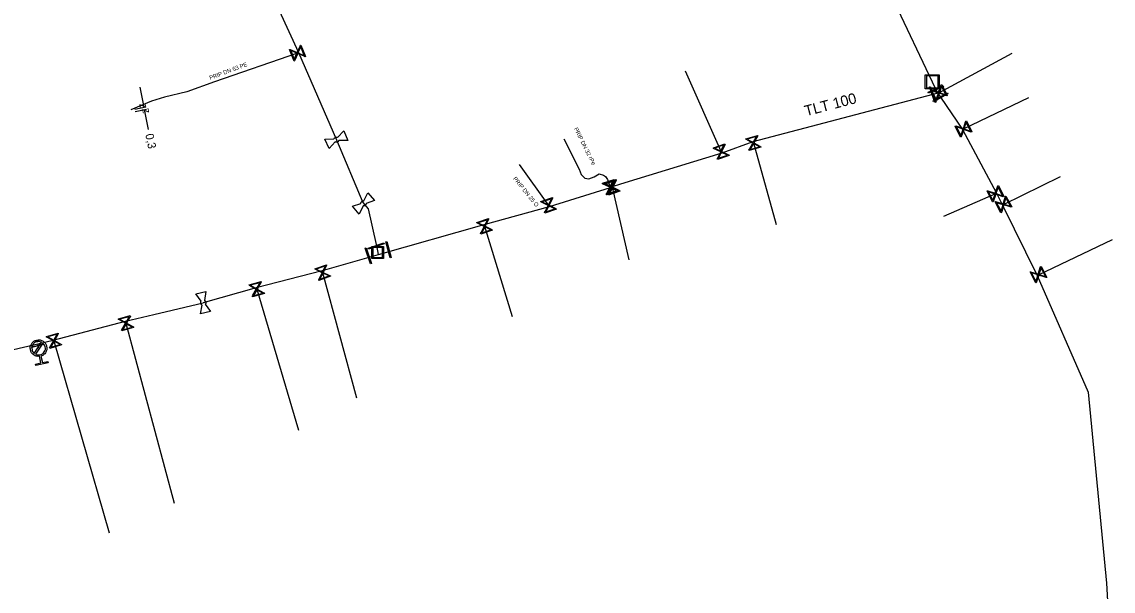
# Model space of a CAD drawing. Extents: x -643544 to -637295, y -1119190 to -1111715.
# Drawn here: x -641198.5 to -641065.3, y -1113686.4 to -1113616.9 of the extents above; entities that cross this region are included whole.
import ezdxf

# ---------------------------------------------------------------- set-up
doc = ezdxf.new("R2010")
doc.units = 0
for name, color, linetype in [('Default', 7, 'Continuous'), ('VP Hydrant', 7, 'Continuous'), ('VP Kótování', 7, 'Continuous'), ('VP Lomový bod', 7, 'Continuous'), ('VP Popis přípojky', 7, 'Continuous'), ('VP Přípojka', 7, 'Continuous'), ('VP Řad', 7, 'Continuous'), ('VP Řad - popis', 7, 'Continuous'), ('VP Šachta', 7, 'Continuous'), ('VP Šoupě', 7, 'Continuous')]:
    doc.layers.add(name, color=color, linetype=linetype)

msp = doc.modelspace()

# ---------------------------------------------------------------- linework, layer by layer
at = {"layer": 'Default'}
for points in [[(-641160.39, -1113631.23), (-641160.37, -1113631.18), (-641160.34, -1113631.13), (-641160.29, -1113631.07), (-641160.21, -1113631.03), (-641160.14, -1113631), (-641160.05, -1113631.01), (-641160, -1113631.01), (-641159.95, -1113631.04)], [(-641159.79, -1113631.41), (-641159.81, -1113631.46), (-641159.84, -1113631.51), (-641159.89, -1113631.57), (-641159.97, -1113631.61), (-641160.04, -1113631.64), (-641160.12, -1113631.63), (-641160.18, -1113631.62), (-641160.23, -1113631.6)], [(-641157.1, -1113639.09), (-641157.1, -1113639.04), (-641157.08, -1113638.99), (-641157.05, -1113638.91), (-641156.99, -1113638.86), (-641156.93, -1113638.8), (-641156.84, -1113638.78), (-641156.79, -1113638.77), (-641156.74, -1113638.78)], [(-641156.47, -1113639.09), (-641156.47, -1113639.14), (-641156.49, -1113639.19), (-641156.51, -1113639.27), (-641156.58, -1113639.32), (-641156.64, -1113639.38), (-641156.72, -1113639.4), (-641156.77, -1113639.41), (-641156.83, -1113639.4)], [(-641176.47, -1113651.49), (-641176.52, -1113651.46), (-641176.56, -1113651.42), (-641176.62, -1113651.36), (-641176.63, -1113651.28), (-641176.65, -1113651.2), (-641176.63, -1113651.12), (-641176.62, -1113651.07), (-641176.58, -1113651.03)], [(-641176.19, -1113650.93), (-641176.14, -1113650.96), (-641176.1, -1113650.99), (-641176.05, -1113651.06), (-641176.03, -1113651.14), (-641176.01, -1113651.22), (-641176.03, -1113651.3), (-641176.05, -1113651.35), (-641176.08, -1113651.39)], [(-641196.3, -1113657.75), (-641196.66, -1113657.8), (-641196.97, -1113657.6), (-641197.31, -1113657.37), (-641197.4, -1113656.96), (-641197.48, -1113656.56), (-641197.26, -1113656.21), (-641197.03, -1113655.87), (-641196.62, -1113655.78), (-641196.22, -1113655.7), (-641195.87, -1113655.92), (-641195.53, -1113656.15), (-641195.44, -1113656.55), (-641195.36, -1113656.96), (-641195.58, -1113657.31), (-641195.78, -1113657.62), (-641196.13, -1113657.72)], [(-641196.05, -1113656.03), (-641196.3, -1113655.91), (-641196.58, -1113655.97), (-641196.91, -1113656.03), (-641197.1, -1113656.32), (-641197.28, -1113656.6), (-641197.21, -1113656.93), (-641197.15, -1113657.21), (-641196.94, -1113657.39)], [(-641196.79, -1113657.49), (-641196.54, -1113657.62), (-641196.25, -1113657.56), (-641195.92, -1113657.49), (-641195.74, -1113657.21), (-641195.55, -1113656.93), (-641195.62, -1113656.59), (-641195.68, -1113656.31), (-641195.9, -1113656.13)]]:
    msp.add_open_spline(points, degree=3, dxfattribs=at)
at = {"layer": 'VP Hydrant'}
for points in [[(-641196.94, -1113657.39), (-641196.05, -1113656.03)], [(-641195.9, -1113656.13), (-641196.79, -1113657.49)], [(-641196.13, -1113657.72), (-641195.96, -1113658.52), (-641195.28, -1113658.38), (-641195.24, -1113658.56), (-641196.77, -1113658.88), (-641196.81, -1113658.7), (-641196.14, -1113658.56), (-641196.3, -1113657.75)]]:
    msp.add_lwpolyline(points, dxfattribs=at)
at = {"layer": 'VP Kótování'}
for points in [[(-641184.06, -1113624.9), (-641183.57, -1113627.35)], [(-641184.69, -1113627.58), (-641183.32, -1113627.3)], [(-641184.63, -1113627.87), (-641183.26, -1113627.59)], [(-641183.01, -1113630.09), (-641183.51, -1113627.64)]]:
    msp.add_lwpolyline(points, dxfattribs=at)
at = {"layer": 'VP Lomový bod'}
for points in [[(-641160.23, -1113631.6), (-641160.99, -1113632.39), (-641161.49, -1113631.24), (-641160.39, -1113631.23)], [(-641159.95, -1113631.04), (-641159.19, -1113630.25)], [(-641159.19, -1113630.25), (-641158.69, -1113631.4), (-641159.79, -1113631.41)], [(-641156.74, -1113638.78), (-641156.26, -1113637.79)], [(-641156.26, -1113637.79), (-641155.43, -1113638.73), (-641156.47, -1113639.09)], [(-641156.83, -1113639.4), (-641157.31, -1113640.39), (-641158.13, -1113639.45), (-641157.1, -1113639.09)], [(-641177.23, -1113650.14), (-641176.01, -1113649.85), (-641176.19, -1113650.93)], [(-641176.58, -1113651.03), (-641177.23, -1113650.14)], [(-641176.08, -1113651.39), (-641175.43, -1113652.28), (-641176.65, -1113652.57), (-641176.47, -1113651.49)]]:
    msp.add_lwpolyline(points, dxfattribs=at)
at = {"layer": 'VP Přípojka'}
for points in [[(-641164.7, -1113620.68), (-641164.84, -1113620.75), (-641174.97, -1113624.26), (-641178.32, -1113625.5), (-641181.05, -1113626.15), (-641182.66, -1113626.61), (-641185.18, -1113627.68)], [(-641086.75, -1113625.65), (-641086.6, -1113625.6), (-641077.67, -1113620.75)], [(-641113.09, -1113632.97), (-641113.16, -1113632.78), (-641117.52, -1113622.95)], [(-641083.73, -1113630.06), (-641083.6, -1113630.01), (-641075.65, -1113626.17)], [(-641132.36, -1113631.2), (-641130.5, -1113634.93), (-641130.25, -1113635.55), (-641129.79, -1113636.01), (-641129.31, -1113636.1), (-641128.66, -1113635.85), (-641128.05, -1113635.5), (-641127.52, -1113635.63), (-641127.28, -1113635.81), (-641127.01, -1113636.19), (-641126.69, -1113637.11), (-641126.68, -1113637.18)], [(-641109.31, -1113631.58), (-641109.23, -1113631.72), (-641106.47, -1113641.66)], [(-641137.79, -1113634.33), (-641134.21, -1113639.33), (-641134.15, -1113639.52)], [(-641078.85, -1113639.32), (-641078.73, -1113639.22), (-641071.77, -1113635.81)], [(-641126.47, -1113637.07), (-641126.45, -1113637.13), (-641124.44, -1113645.96)], [(-641079.58, -1113637.86), (-641079.7, -1113637.92), (-641086.03, -1113640.7)], [(-641142.1, -1113641.69), (-641142.02, -1113641.89), (-641138.65, -1113652.88)], [(-641074.6, -1113647.89), (-641074.46, -1113647.79), (-641065.41, -1113643.48)], [(-641161.84, -1113647.33), (-641161.77, -1113647.53), (-641157.63, -1113662.81)], [(-641169.87, -1113649.41), (-641169.8, -1113649.56), (-641164.71, -1113666.76)], [(-641185.8, -1113653.47), (-641185.76, -1113653.71), (-641179.89, -1113675.68)], [(-641196.49, -1113656.23), (-641196.52, -1113656.45), (-641196.42, -1113656.76)], [(-641194.66, -1113655.79), (-641194.54, -1113655.85), (-641187.8, -1113679.27)]]:
    msp.add_lwpolyline(points, dxfattribs=at)
at = {"layer": 'VP Řad'}
for points in [[(-641123.31, -1113550.55), (-641122.89, -1113551.61), (-641122.47, -1113552.68), (-641120.08, -1113557.99), (-641115.55, -1113567.14), (-641113.54, -1113571.19), (-641108.95, -1113580.2), (-641100.08, -1113597.89), (-641096.91, -1113604.5), (-641093.94, -1113610.7), (-641092.01, -1113614.59), (-641087.41, -1113624.25), (-641086.98, -1113625.18), (-641086.75, -1113625.65), (-641086.41, -1113626.15), (-641083.73, -1113630.06), (-641079.58, -1113637.86), (-641078.85, -1113639.32), (-641074.6, -1113647.89)], [(-641172.74, -1113603.22), (-641164.7, -1113620.68), (-641160.09, -1113631.32), (-641156.88, -1113638.98), (-641156.2, -1113639.75), (-641155.26, -1113644.1), (-641155.22, -1113644.29), (-641155.05, -1113645.08), (-641154.99, -1113645.37)], [(-641086.75, -1113625.65), (-641087.35, -1113625.81), (-641109.31, -1113631.58), (-641113.09, -1113632.97), (-641125.43, -1113636.75), (-641126.47, -1113637.07), (-641126.68, -1113637.18), (-641134.15, -1113639.52), (-641142.1, -1113641.69), (-641154.99, -1113645.37), (-641161.84, -1113647.33), (-641169.87, -1113649.41), (-641176.33, -1113651.21)], [(-641074.6, -1113647.89), (-641068.41, -1113662.11), (-641066.15, -1113685.45), (-641065.45, -1113697.85), (-641065.34, -1113698.16)], [(-641282.9, -1113672.75), (-641280.66, -1113672.38), (-641250.09, -1113667.3), (-641220.64, -1113661.42), (-641217.31, -1113660.76), (-641203.7, -1113657.89), (-641196.49, -1113656.23), (-641194.66, -1113655.79), (-641185.8, -1113653.47), (-641182.38, -1113652.65), (-641176.33, -1113651.21)]]:
    msp.add_lwpolyline(points, dxfattribs=at)
at = {"layer": 'VP Šachta'}
for points in [[(-641086.56, -1113623.39), (-641086.56, -1113625.13), (-641088.26, -1113625.13), (-641088.26, -1113623.39), (-641086.56, -1113623.39)], [(-641088.12, -1113623.53), (-641088.12, -1113624.98), (-641086.71, -1113624.98), (-641086.71, -1113623.53), (-641088.12, -1113623.53)], [(-641154.34, -1113644.36), (-641154.34, -1113645.81), (-641155.76, -1113645.81), (-641155.76, -1113644.36), (-641154.34, -1113644.36)], [(-641155.64, -1113644.48), (-641155.64, -1113645.69), (-641154.46, -1113645.69), (-641154.46, -1113644.48), (-641155.64, -1113644.48)]]:
    msp.add_lwpolyline(points, dxfattribs=at)
at = {"layer": 'VP Šoupě'}
for points in [[(-641164.42, -1113619.78), (-641163.86, -1113621.17), (-641163.93, -1113621.19), (-641164.04, -1113621.14), (-641164.81, -1113620.81), (-641165.2, -1113621.7), (-641165.26, -1113621.72), (-641165.81, -1113620.33), (-641165.75, -1113620.31), (-641164.86, -1113620.69), (-641164.53, -1113619.92), (-641164.48, -1113619.8), (-641164.42, -1113619.78)], [(-641165.23, -1113621.55), (-641164.9, -1113620.77), (-641165.67, -1113620.44), (-641165.23, -1113621.55)], [(-641164.45, -1113619.96), (-641164.78, -1113620.73), (-641164.01, -1113621.06), (-641164.45, -1113619.96)], [(-641086.26, -1113624.59), (-641085.59, -1113625.94), (-641085.65, -1113625.97), (-641085.77, -1113625.92), (-641086.57, -1113625.66), (-641086.88, -1113626.58), (-641086.94, -1113626.61), (-641087.6, -1113625.26), (-641087.55, -1113625.23), (-641086.63, -1113625.54), (-641086.36, -1113624.75), (-641086.32, -1113624.62), (-641086.26, -1113624.59)], [(-641086.03, -1113624.84), (-641087.87, -1113625.63), (-641087.92, -1113625.51), (-641086.08, -1113624.73), (-641086.03, -1113624.84)], [(-641087.62, -1113624.85), (-641086.96, -1113626.73), (-641087.08, -1113626.77), (-641087.74, -1113624.89), (-641087.62, -1113624.85)], [(-641086.92, -1113626.43), (-641086.65, -1113625.63), (-641087.45, -1113625.36), (-641086.92, -1113626.43)], [(-641085.5, -1113625.73), (-641087.25, -1113626.69), (-641087.31, -1113626.58), (-641085.56, -1113625.62), (-641085.5, -1113625.73)], [(-641086.28, -1113624.78), (-641086.54, -1113625.57), (-641085.75, -1113625.84), (-641086.28, -1113624.78)], [(-641083.24, -1113629.01), (-641082.6, -1113630.37), (-641082.66, -1113630.4), (-641082.78, -1113630.35), (-641083.57, -1113630.07), (-641083.9, -1113630.98), (-641083.96, -1113631.01), (-641084.6, -1113629.65), (-641084.54, -1113629.62), (-641083.62, -1113629.95), (-641083.34, -1113629.16), (-641083.3, -1113629.04), (-641083.24, -1113629.01)], [(-641083.94, -1113630.83), (-641083.65, -1113630.04), (-641084.45, -1113629.75), (-641083.94, -1113630.83)], [(-641083.26, -1113629.19), (-641083.54, -1113629.98), (-641082.75, -1113630.27), (-641083.26, -1113629.19)], [(-641108.31, -1113632.24), (-641109.75, -1113632.64), (-641109.77, -1113632.58), (-641109.7, -1113632.47), (-641109.29, -1113631.74), (-641110.14, -1113631.26), (-641110.15, -1113631.2), (-641108.71, -1113630.8), (-641108.69, -1113630.86), (-641109.17, -1113631.7), (-641108.44, -1113632.12), (-641108.32, -1113632.18), (-641108.31, -1113632.24)], [(-641109.98, -1113631.25), (-641109.25, -1113631.66), (-641108.83, -1113630.93), (-641109.98, -1113631.25)], [(-641112.2, -1113633.24), (-641113.62, -1113633.73), (-641113.64, -1113633.67), (-641113.58, -1113633.56), (-641113.22, -1113632.8), (-641114.09, -1113632.38), (-641114.11, -1113632.32), (-641112.7, -1113631.82), (-641112.68, -1113631.89), (-641113.1, -1113632.76), (-641112.34, -1113633.12), (-641112.23, -1113633.18), (-641112.2, -1113633.24)], [(-641113.94, -1113632.36), (-641113.18, -1113632.72), (-641112.82, -1113631.96), (-641113.94, -1113632.36)], [(-641108.48, -1113632.19), (-641109.21, -1113631.78), (-641109.62, -1113632.51), (-641108.48, -1113632.19)], [(-641112.38, -1113633.2), (-641113.14, -1113632.84), (-641113.5, -1113633.59), (-641112.38, -1113633.2)], [(-641125.74, -1113637.58), (-641127.16, -1113638.06), (-641127.18, -1113638), (-641127.12, -1113637.88), (-641126.75, -1113637.13), (-641127.62, -1113636.7), (-641127.64, -1113636.64), (-641126.22, -1113636.16), (-641126.2, -1113636.22), (-641126.63, -1113637.09), (-641125.88, -1113637.46), (-641125.76, -1113637.52), (-641125.74, -1113637.58)], [(-641127.47, -1113636.68), (-641126.71, -1113637.05), (-641126.34, -1113636.3), (-641127.47, -1113636.68)], [(-641125.5, -1113637.6), (-641126.92, -1113638.08), (-641126.94, -1113638.02), (-641126.88, -1113637.9), (-641126.51, -1113637.15), (-641127.38, -1113636.72), (-641127.4, -1113636.66), (-641125.98, -1113636.18), (-641125.96, -1113636.24), (-641126.39, -1113637.11), (-641125.64, -1113637.48), (-641125.52, -1113637.54), (-641125.5, -1113637.6)], [(-641127.23, -1113636.7), (-641126.47, -1113637.07), (-641126.1, -1113636.32), (-641127.23, -1113636.7)], [(-641125.92, -1113637.54), (-641126.67, -1113637.17), (-641127.04, -1113637.92), (-641125.92, -1113637.54)], [(-641125.68, -1113637.56), (-641126.43, -1113637.19), (-641126.8, -1113637.94), (-641125.68, -1113637.56)], [(-641079.35, -1113636.92), (-641078.7, -1113638.27), (-641078.76, -1113638.3), (-641078.88, -1113638.25), (-641079.67, -1113637.98), (-641079.99, -1113638.89), (-641080.05, -1113638.92), (-641080.7, -1113637.57), (-641080.64, -1113637.54), (-641079.72, -1113637.86), (-641079.45, -1113637.07), (-641079.41, -1113636.95), (-641079.35, -1113636.92)], [(-641080.03, -1113638.74), (-641079.75, -1113637.95), (-641080.55, -1113637.67), (-641080.03, -1113638.74)], [(-641079.37, -1113637.1), (-641079.64, -1113637.89), (-641078.85, -1113638.17), (-641079.37, -1113637.1)], [(-641133.26, -1113639.8), (-641134.68, -1113640.28), (-641134.7, -1113640.22), (-641134.64, -1113640.1), (-641134.27, -1113639.35), (-641135.14, -1113638.92), (-641135.16, -1113638.86), (-641133.74, -1113638.38), (-641133.72, -1113638.44), (-641134.15, -1113639.31), (-641133.4, -1113639.68), (-641133.28, -1113639.74), (-641133.26, -1113639.8)], [(-641134.99, -1113638.9), (-641134.23, -1113639.27), (-641133.86, -1113638.52), (-641134.99, -1113638.9)], [(-641078.43, -1113638.2), (-641077.71, -1113639.52), (-641077.77, -1113639.55), (-641077.89, -1113639.51), (-641078.7, -1113639.27), (-641078.97, -1113640.2), (-641079.03, -1113640.24), (-641079.75, -1113638.92), (-641079.69, -1113638.88), (-641078.76, -1113639.16), (-641078.52, -1113638.36), (-641078.48, -1113638.23), (-641078.43, -1113638.2)], [(-641079.02, -1113640.06), (-641078.78, -1113639.25), (-641079.59, -1113639.01), (-641079.02, -1113640.06)], [(-641078.43, -1113638.39), (-641078.67, -1113639.19), (-641077.87, -1113639.43), (-641078.43, -1113638.39)], [(-641133.44, -1113639.76), (-641134.19, -1113639.39), (-641134.56, -1113640.14), (-641133.44, -1113639.76)], [(-641141.07, -1113642.36), (-641142.49, -1113642.84), (-641142.51, -1113642.78), (-641142.45, -1113642.66), (-641142.08, -1113641.91), (-641142.95, -1113641.48), (-641142.97, -1113641.42), (-641141.55, -1113640.94), (-641141.53, -1113641), (-641141.96, -1113641.87), (-641141.21, -1113642.24), (-641141.09, -1113642.3), (-641141.07, -1113642.36)], [(-641142.8, -1113641.46), (-641142.04, -1113641.83), (-641141.67, -1113641.08), (-641142.8, -1113641.46)], [(-641141.25, -1113642.32), (-641142, -1113641.95), (-641142.37, -1113642.7), (-641141.25, -1113642.32)], [(-641156.48, -1113644.52), (-641155.82, -1113646.41), (-641155.94, -1113646.45), (-641156.6, -1113644.56), (-641156.48, -1113644.52)], [(-641156.2, -1113644.57), (-641154.31, -1113643.91), (-641154.27, -1113644.03), (-641156.16, -1113644.69), (-641156.2, -1113644.57)], [(-641153.93, -1113643.76), (-641153.43, -1113645.69), (-641153.55, -1113645.72), (-641154.06, -1113643.79), (-641153.93, -1113643.76)], [(-641160.81, -1113647.99), (-641162.23, -1113648.49), (-641162.25, -1113648.42), (-641162.19, -1113648.31), (-641161.83, -1113647.55), (-641162.7, -1113647.13), (-641162.73, -1113647.07), (-641161.31, -1113646.57), (-641161.29, -1113646.64), (-641161.71, -1113647.51), (-641160.95, -1113647.87), (-641160.83, -1113647.93), (-641160.81, -1113647.99)], [(-641162.55, -1113647.11), (-641161.79, -1113647.47), (-641161.43, -1113646.71), (-641162.55, -1113647.11)], [(-641074.13, -1113646.78), (-641073.45, -1113648.12), (-641073.51, -1113648.15), (-641073.63, -1113648.1), (-641074.43, -1113647.84), (-641074.73, -1113648.77), (-641074.79, -1113648.8), (-641075.47, -1113647.46), (-641075.41, -1113647.43), (-641074.49, -1113647.73), (-641074.23, -1113646.93), (-641074.19, -1113646.81), (-641074.13, -1113646.78)], [(-641074.14, -1113646.96), (-641074.4, -1113647.76), (-641073.61, -1113648.02), (-641074.14, -1113646.96)], [(-641160.99, -1113647.95), (-641161.75, -1113647.59), (-641162.11, -1113648.34), (-641160.99, -1113647.95)], [(-641074.77, -1113648.62), (-641074.51, -1113647.82), (-641075.31, -1113647.56), (-641074.77, -1113648.62)], [(-641168.88, -1113650.09), (-641170.33, -1113650.48), (-641170.34, -1113650.42), (-641170.28, -1113650.31), (-641169.86, -1113649.58), (-641170.7, -1113649.1), (-641170.72, -1113649.03), (-641169.27, -1113648.64), (-641169.25, -1113648.7), (-641169.74, -1113649.55), (-641169.01, -1113649.96), (-641168.9, -1113650.02), (-641168.88, -1113650.09)], [(-641170.55, -1113649.08), (-641169.82, -1113649.5), (-641169.4, -1113648.77), (-641170.55, -1113649.08)], [(-641169.06, -1113650.04), (-641169.78, -1113649.62), (-641170.2, -1113650.35), (-641169.06, -1113650.04)], [(-641186.68, -1113653.19), (-641185.24, -1113652.79), (-641185.22, -1113652.85), (-641185.29, -1113652.96), (-641185.7, -1113653.69), (-641184.86, -1113654.17), (-641184.84, -1113654.23), (-641186.28, -1113654.63), (-641186.3, -1113654.57), (-641185.82, -1113653.72), (-641186.55, -1113653.31), (-641186.66, -1113653.25), (-641186.68, -1113653.19)], [(-641186.51, -1113653.23), (-641185.78, -1113653.65), (-641185.36, -1113652.92), (-641186.51, -1113653.23)], [(-641185.01, -1113654.18), (-641185.74, -1113653.77), (-641186.16, -1113654.5), (-641185.01, -1113654.18)], [(-641195.47, -1113655.34), (-641194.03, -1113654.92), (-641194.01, -1113654.98), (-641194.08, -1113655.09), (-641194.48, -1113655.83), (-641193.63, -1113656.3), (-641193.61, -1113656.36), (-641195.05, -1113656.78), (-641195.07, -1113656.72), (-641194.6, -1113655.87), (-641195.34, -1113655.46), (-641195.45, -1113655.4), (-641195.47, -1113655.34)], [(-641195.29, -1113655.39), (-641194.56, -1113655.79), (-641194.16, -1113655.05), (-641195.29, -1113655.39)], [(-641197.26, -1113656.59), (-641195.8, -1113656.22), (-641195.78, -1113656.31), (-641197.23, -1113656.68), (-641197.26, -1113656.59)], [(-641193.78, -1113656.31), (-641194.52, -1113655.91), (-641194.92, -1113656.65), (-641193.78, -1113656.31)]]:
    msp.add_lwpolyline(points, dxfattribs=at)

# ---------------------------------------------------------------- texts
at = {"layer": 'VP Kótování'}
for s, rotation, p in [('z', 281.4596, (-641184.15, -1113626.96)), ('z', 101.4596, (-641182.92, -1113628.03)), ('0,3', 281.4596, (-641183.4, -1113630.68))]:
    msp.add_text(s, height=1, rotation=rotation, dxfattribs=at).set_placement(p)
at = {"layer": 'VP Popis přípojky'}
for s, rotation, p in [('PRIP DN 63 PE', 20.4041, (-641175.48, -1113624.02)), ('PRIP DN 32 rPe', 296.5098, (-641131.13, -1113629.98)), ('PRIP DN 25 O', 309.1059, (-641138.58, -1113636.09))]:
    msp.add_text(s, height=0.5, rotation=rotation, dxfattribs=at).set_placement(p)
at = {"layer": 'VP Řad - popis'}
msp.add_text('TLT 100', height=1.3, rotation=14.6624, dxfattribs=at).set_placement((-641102.81, -1113628.47))

doc.saveas('drawing.dxf')
